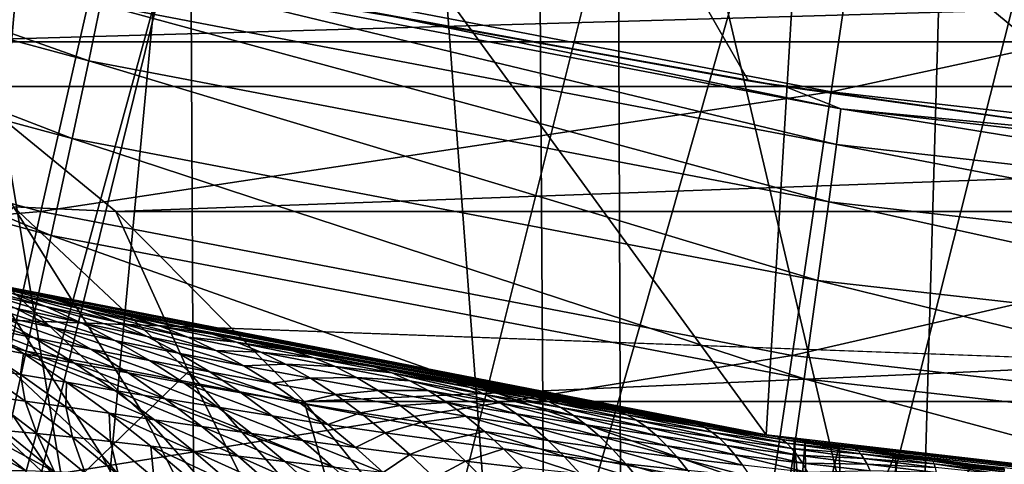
# Model space of a CAD drawing. Header units: metres. Extents: x -104 to 104, y -68 to 90.
# Tile 402 of 656: x -5.024 to -2.896, y 22.235 to 23.197. Entities that reach past the tile are written whole.
import ezdxf

# ---------------------------------------------------------------- set-up
doc = ezdxf.new("R2010")
doc.units = ezdxf.units.M
doc.layers.add('solid_FIT-BATH-153_SW0002', color=7, linetype='CONTINUOUS')

msp = doc.modelspace()

# ---------------------------------------------------------------- linework, layer by layer
at = {"layer": 'solid_FIT-BATH-153_SW0002'}
for points in [[(-19.167599, 28.634104, 1.296502), (18.94183, 23.051853, 1.296502), (-18.94183, 23.051853, 1.296502)], [(-1.443118, 27.347288, 1.296502), (18.94183, 23.051853, 1.296502), (-19.167599, 28.634104, 1.296502)], [(-5.796449, 27.403301, 8.296501), (-5.745312, 22.014963, 8.296501), (-4.867433, 21.806759, 8.296501)], [(-4.381793, 26.982065, 8.296501), (-5.796449, 27.403301, 8.296501), (-4.867433, 21.806759, 8.296501)], [(-4.381793, 26.982065, 8.296501), (-4.867433, 21.806759, 8.296501), (-3.980562, 21.632954, 8.296501)], [(-4.381793, 26.982065, 8.296501), (-3.980562, 21.632954, 8.296501), (-3.087548, 21.493998, 8.296501)], [(-2.937759, 26.679375, 8.296501), (-4.381793, 26.982065, 8.296501), (-3.087548, 21.493998, 8.296501)], [(-2.937759, 26.679375, 8.296501), (-3.087548, 21.493998, 8.296501), (-2.191205, 21.39045, 8.296501)], [(-1.475564, 26.497025, 8.296501), (-2.937759, 26.679375, 8.296501), (-2.191205, 21.39045, 8.296501)], [(-3.918367, 26.207203, -14.669186), (-5.16144, 26.198257, -14.601777), (-5.12553, 21.801846, -13.69361)], [(-3.918367, 26.207203, -14.669186), (-5.12553, 21.801846, -13.69361), (-3.889553, 21.809914, -13.757654)], [(-2.63771, 26.211987, -14.706702), (-3.918367, 26.207203, -14.669186), (-3.889553, 21.809914, -13.757654)], [(-2.63771, 26.211987, -14.706702), (-3.889553, 21.809914, -13.757654), (-2.617037, 21.814272, -13.793258)], [(-5.089828, 22.625893, 43.296501), (-6.52459, 24.851904, 43.296501), (-4.930903, 24.387779, 43.296501)], [(-3.410368, 22.298864, 43.296501), (-5.089828, 22.625893, 43.296501), (-4.930903, 24.387779, 43.296501)], [(-3.410368, 22.298864, 43.296501), (-4.930903, 24.387779, 43.296501), (-3.3058, 24.054247, 43.296501)], [(-4.100975, 24.200304, 37.796501), (-4.301151, 23.220547, 37.796501), (-3.448788, 23.064377, 37.796501)], [(-4.100975, 24.200304, 37.796501), (-3.448788, 23.064377, 37.796501), (-2.591333, 22.942629, 37.796501)], [(-2.470713, 23.935328, 37.796501), (-4.100975, 24.200304, 37.796501), (-2.591333, 22.942629, 37.796501)], [(-1.711706, 22.101864, 43.296501), (-3.410368, 22.298864, 43.296501), (-3.3058, 24.054247, 43.296501)], [(-1.711706, 22.101864, 43.296501), (-3.3058, 24.054247, 43.296501), (-1.659515, 23.853197, 43.296501)], [(-6.443935, 23.532082, 18.743769), (-4.874987, 23.107466, 18.7395), (-6.408821, 23.652906, 19.17412)], [(-4.874987, 23.107466, 18.7395), (-4.849301, 23.230541, 19.169746), (-6.408821, 23.652906, 19.17412)], [(-3.270046, 23.040855, 14.32757), (-4.851433, 23.344242, 14.330314), (-3.190686, 23.575367, 14.74502)], [(-3.270046, 23.040855, 14.32757), (-3.190686, 23.575367, 14.74502), (-1.626051, 23.396412, 14.743589)], [(-6.492461, 23.367386, 18.332188), (-4.910776, 22.939663, 18.328012), (-6.443935, 23.532082, 18.743769)], [(-4.910776, 22.939663, 18.328012), (-4.874987, 23.107466, 18.7395), (-6.443935, 23.532082, 18.743769)], [(-5.570169, 23.521454, -17.083399), (-4.654773, 23.526617, -17.140917), (-5.549108, 19.896391, -16.355684)], [(-4.654773, 23.526617, -17.140917), (-4.637286, 19.901161, -16.411263), (-5.549108, 19.896391, -16.355684)], [(-4.654773, 23.526617, -17.140917), (-3.730722, 23.53022, -17.180685), (-4.637286, 19.901161, -16.411263)], [(-3.730722, 23.53022, -17.180685), (-3.716806, 19.904491, -16.449686), (-4.637286, 19.901161, -16.411263)], [(-3.730722, 23.53022, -17.180685), (-2.800738, 23.532537, -17.205959), (-3.716806, 19.904491, -16.449686)], [(-2.800738, 23.532537, -17.205959), (-2.790374, 19.906635, -16.4741), (-3.716806, 19.904491, -16.449686)], [(-5.748806, 23.466423, 72.796501), (-5.264763, 23.148615, 72.796501), (5.748804, 23.466423, 72.796501)], [(-5.264763, 23.148615, 72.796501), (5.264762, 23.148613, 72.796501), (5.748804, 23.466423, 72.796501)], [(-3.270046, 23.040855, 14.32757), (-1.626051, 23.396412, 14.743589), (-1.666634, 22.857716, 14.326108)], [(-6.553659, 23.161289, 17.943533), (-4.956117, 22.729649, 17.939434), (-6.492461, 23.367386, 18.332188)], [(-4.956117, 22.729649, 17.939434), (-4.910776, 22.939663, 18.328012), (-6.492461, 23.367386, 18.332188)], [(-4.978304, 22.781448, 13.968488), (-6.574596, 23.214064, 13.972172), (-4.851433, 23.344242, 14.330314)], [(-4.978304, 22.781448, 13.968488), (-4.851433, 23.344242, 14.330314), (-3.270046, 23.040855, 14.32757)], [(-4.849301, 23.230541, 19.169746), (-3.258897, 22.926975, 19.166576), (-4.834266, 23.306376, 19.614599)], [(-4.834266, 23.306376, 19.614599), (-3.249389, 23.003687, 19.611345), (-4.196446, 23.199404, 20.06778)], [(-3.258897, 22.926975, 19.166576), (-3.249389, 23.003687, 19.611345), (-4.834266, 23.306376, 19.614599)], [(-4.874987, 23.107466, 18.7395), (-3.275524, 22.802382, 18.73641), (-4.849301, 23.230541, 19.169746)], [(-3.275524, 22.802382, 18.73641), (-3.258897, 22.926975, 19.166576), (-4.849301, 23.230541, 19.169746)], [(-4.978304, 22.781448, 13.968488), (-6.752677, 22.630995, 13.668248), (-6.574596, 23.214064, 13.972172)], [(-4.196446, 23.199404, 20.06778), (-3.448788, 23.064377, 37.796501), (-4.301151, 23.220547, 37.796501)], [(-4.196446, 23.199404, 20.06778), (-3.367952, 23.051319, 20.066179), (-3.448788, 23.064377, 37.796501)], [(-3.249389, 23.003687, 19.611345), (-3.367952, 23.051319, 20.066179), (-4.196446, 23.199404, 20.06778)], [(-6.626791, 22.916262, 17.581955), (-5.010463, 22.47994, 17.577913), (-6.553659, 23.161289, 17.943533)], [(-5.010463, 22.47994, 17.577913), (-4.956117, 22.729649, 17.939434), (-6.553659, 23.161289, 17.943533)], [(-5.264763, 23.148615, 72.796501), (-4.816203, 22.781504, 72.796501), (5.264762, 23.148613, 72.796501)], [(-5.0377, 22.791647, 72.784348), (-4.816203, 22.781504, 72.796501), (-5.264763, 23.148615, 72.796501)], [(-4.816203, 22.781504, 72.796501), (4.816201, 22.781502, 72.796501), (5.264762, 23.148613, 72.796501)], [(-4.910776, 22.939663, 18.328012), (-3.298909, 22.632452, 18.324991), (-4.874987, 23.107466, 18.7395)], [(-3.298909, 22.632452, 18.324991), (-3.275524, 22.802382, 18.73641), (-4.874987, 23.107466, 18.7395)], [(17.348299, 21.731127, 1.296502), (-17.348299, 21.731127, 1.296502), (-18.94183, 23.051853, 1.296502)], [(17.348299, 21.731127, 1.296502), (-18.94183, 23.051853, 1.296502), (18.94183, 23.051853, 1.296502)], [(-3.367952, 23.051319, 20.066179), (-2.591333, 22.942629, 37.796501), (-3.448788, 23.064377, 37.796501)], [(-3.367952, 23.051319, 20.066179), (-2.533124, 22.935637, 20.06493), (-2.591333, 22.942629, 37.796501)], [(-3.249389, 23.003687, 19.611345), (-2.533124, 22.935637, 20.06493), (-3.367952, 23.051319, 20.066179)], [(-3.354826, 22.470348, 13.965743), (-4.978304, 22.781448, 13.968488), (-3.270046, 23.040855, 14.32757)], [(-3.354826, 22.470348, 13.965743), (-3.270046, 23.040855, 14.32757), (-1.666634, 22.857716, 14.326108)], [(-3.258897, 22.926975, 19.166576), (-1.640839, 22.743607, 19.16464), (-3.249389, 23.003687, 19.611345)], [(-3.249389, 23.003687, 19.611345), (-1.635942, 22.820702, 19.60935), (-2.533124, 22.935637, 20.06493)], [(-1.640839, 22.743607, 19.16464), (-1.635942, 22.820702, 19.60935), (-3.249389, 23.003687, 19.611345)], [(-4.956117, 22.729649, 17.939434), (-3.328689, 22.419733, 17.93647), (-4.910776, 22.939663, 18.328012)], [(-3.328689, 22.419733, 17.93647), (-3.298909, 22.632452, 18.324991), (-4.910776, 22.939663, 18.328012)], [(-3.275524, 22.802382, 18.73641), (-1.649326, 22.618252, 18.734528), (-3.258897, 22.926975, 19.166576)], [(-1.649326, 22.618252, 18.734528), (-1.640839, 22.743607, 19.16464), (-3.258897, 22.926975, 19.166576)], [(-5.073264, 22.193052, 17.247601), (-5.010463, 22.47994, 17.577913), (-6.626791, 22.916262, 17.581955)], [(-3.354826, 22.470348, 13.965743), (-1.666634, 22.857716, 14.326108), (-1.709998, 22.282707, 13.964228)], [(-3.298909, 22.632452, 18.324991), (-1.66122, 22.447201, 18.323158), (-3.275524, 22.802382, 18.73641)], [(-1.66122, 22.447201, 18.323158), (-1.649326, 22.618252, 18.734528), (-3.275524, 22.802382, 18.73641)], [(-4.978304, 22.781448, 13.968488), (-5.112402, 22.186939, 13.664476), (-6.752677, 22.630995, 13.668248)], [(-5.125217, 22.689081, 72.748207), (-4.756099, 22.342155, 72.748207), (-5.0377, 22.791647, 72.784348)], [(-3.354826, 22.470348, 13.965743), (-5.112402, 22.186939, 13.664476), (-4.978304, 22.781448, 13.968488)], [(-5.0377, 22.791647, 72.784348), (-4.65915, 22.435856, 72.784348), (-4.816203, 22.781504, 72.796501)], [(-4.756099, 22.342155, 72.748207), (-4.65915, 22.435856, 72.784348), (-5.0377, 22.791647, 72.784348)], [(-4.816203, 22.781504, 72.796501), (-4.409084, 22.370642, 72.796501), (4.816201, 22.781502, 72.796501)], [(-4.65915, 22.435856, 72.784348), (-4.409084, 22.370642, 72.796501), (-4.816203, 22.781504, 72.796501)], [(-4.409084, 22.370642, 72.796501), (4.409082, 22.37064, 72.796501), (4.816201, 22.781502, 72.796501)], [(-5.010463, 22.47994, 17.577913), (-3.364504, 22.166777, 17.574993), (-4.956117, 22.729649, 17.939434)], [(-3.364504, 22.166777, 17.574993), (-3.328689, 22.419733, 17.93647), (-4.956117, 22.729649, 17.939434)], [(-5.207324, 22.592855, 72.689178), (-4.847055, 22.254248, 72.689178), (-5.125217, 22.689081, 72.748207)], [(-4.847055, 22.254248, 72.689178), (-4.756099, 22.342155, 72.748207), (-5.125217, 22.689081, 72.748207)], [(-5.016215, 22.608709, 59.065769), (-5.189143, 22.649454, 59.088257), (-5.089828, 22.625893, 43.296501)], [(-4.94909, 22.591137, 59.150753), (-5.11538, 22.629625, 59.175838), (-5.189143, 22.649454, 59.088257)], [(-4.94909, 22.591137, 59.150753), (-5.189143, 22.649454, 59.088257), (-5.016215, 22.608709, 59.065769)], [(-4.967559, 22.576117, 59.335941), (-5.115446, 22.609552, 59.36787), (-5.196831, 22.64152, 59.289009)], [(-5.041702, 22.605303, 59.25845), (-4.967559, 22.576117, 59.335941), (-5.196831, 22.64152, 59.289009)], [(-4.882702, 22.56938, 59.23122), (-5.041702, 22.605303, 59.25845), (-5.11538, 22.629625, 59.175838)], [(-4.94909, 22.591137, 59.150753), (-4.882702, 22.56938, 59.23122), (-5.11538, 22.629625, 59.175838)], [(-5.016215, 22.608709, 59.065769), (-5.089828, 22.625893, 43.296501), (-3.410368, 22.298864, 43.296501)], [(-3.328689, 22.419733, 17.93647), (-1.676337, 22.233019, 17.934677), (-3.298909, 22.632452, 18.324991)], [(-1.676337, 22.233019, 17.934677), (-1.66122, 22.447201, 18.323158), (-3.298909, 22.632452, 18.324991)], [(-4.893115, 22.542002, 59.408302), (-5.033861, 22.57258, 59.441334), (-5.115446, 22.609552, 59.36787)], [(-4.967559, 22.576117, 59.335941), (-4.893115, 22.542002, 59.408302), (-5.115446, 22.609552, 59.36787)], [(-4.815766, 22.542871, 59.3069), (-4.967559, 22.576117, 59.335941), (-5.041702, 22.605303, 59.25845)], [(-4.882702, 22.56938, 59.23122), (-4.815766, 22.542871, 59.3069), (-5.041702, 22.605303, 59.25845)], [(-4.904638, 22.583191, 59.053585), (-5.016215, 22.608709, 59.065769), (-3.410368, 22.298864, 43.296501)], [(-4.779613, 22.553286, 59.129219), (-4.94909, 22.591137, 59.150753), (-5.016215, 22.608709, 59.065769)], [(-4.83917, 22.568501, 59.047161), (-5.016215, 22.608709, 59.065769), (-4.904638, 22.583191, 59.053585)], [(-4.83917, 22.568501, 59.047161), (-4.779613, 22.553286, 59.129219), (-5.016215, 22.608709, 59.065769)], [(-5.281521, 22.505899, 72.60907), (-4.929249, 22.174809, 72.60907), (-5.207324, 22.592855, 72.689178)], [(-4.929249, 22.174809, 72.60907), (-4.847055, 22.254248, 72.689178), (-5.207324, 22.592855, 72.689178)], [(-4.993246, 22.508301, 59.608665), (-5.110696, 22.532257, 59.64661), (-5.205747, 22.585171, 59.583607)], [(-5.081503, 22.558115, 59.545494), (-4.993246, 22.508301, 59.608665), (-5.205747, 22.585171, 59.583607)], [(-4.952267, 22.530653, 59.509468), (-5.081503, 22.558115, 59.545494), (-5.170102, 22.603035, 59.476925)], [(-5.033861, 22.57258, 59.441334), (-4.952267, 22.530653, 59.509468), (-5.170102, 22.603035, 59.476925)], [(-4.720435, 22.533966, 59.20713), (-4.882702, 22.56938, 59.23122), (-4.94909, 22.591137, 59.150753)], [(-4.779613, 22.553286, 59.129219), (-4.720435, 22.533966, 59.20713), (-4.94909, 22.591137, 59.150753)], [(-4.83917, 22.568501, 59.047161), (-4.904638, 22.583191, 59.053585), (-3.410368, 22.298864, 43.296501)], [(-4.818549, 22.503, 59.475578), (-4.952267, 22.530653, 59.509468), (-5.033861, 22.57258, 59.441334)], [(-4.893115, 22.542002, 59.408302), (-4.818549, 22.503, 59.475578), (-5.033861, 22.57258, 59.441334)], [(-4.748438, 22.511524, 59.377758), (-4.893115, 22.542002, 59.408302), (-4.967559, 22.576117, 59.335941)], [(-4.815766, 22.542871, 59.3069), (-4.748438, 22.511524, 59.377758), (-4.967559, 22.576117, 59.335941)], [(-4.660637, 22.510021, 59.280617), (-4.815766, 22.542871, 59.3069), (-4.882702, 22.56938, 59.23122)], [(-4.720435, 22.533966, 59.20713), (-4.660637, 22.510021, 59.280617), (-4.882702, 22.56938, 59.23122)], [(-4.660629, 22.529486, 59.032097), (-4.83917, 22.568501, 59.047161), (-3.410368, 22.298864, 43.296501)], [(-4.660629, 22.529486, 59.032097), (-4.779613, 22.553286, 59.129219), (-4.83917, 22.568501, 59.047161)], [(-4.870876, 22.483892, 59.572388), (-4.993246, 22.508301, 59.608665), (-5.081503, 22.558115, 59.545494)], [(-4.952267, 22.530653, 59.509468), (-4.870876, 22.483892, 59.572388), (-5.081503, 22.558115, 59.545494)], [(-4.680894, 22.47538, 59.443813), (-4.818549, 22.503, 59.475578), (-4.893115, 22.542002, 59.408302)], [(-4.748438, 22.511524, 59.377758), (-4.680894, 22.47538, 59.443813), (-4.893115, 22.542002, 59.408302)], [(-4.600373, 22.48135, 59.349625), (-4.748438, 22.511524, 59.377758), (-4.815766, 22.542871, 59.3069)], [(-4.660637, 22.510021, 59.280617), (-4.600373, 22.48135, 59.349625), (-4.815766, 22.542871, 59.3069)], [(-4.607586, 22.516277, 59.110958), (-4.720435, 22.533966, 59.20713), (-4.779613, 22.553286, 59.129219)], [(-4.607586, 22.516277, 59.110958), (-4.779613, 22.553286, 59.129219), (-4.660629, 22.529486, 59.032097)], [(-5.110696, 22.532257, 59.64661), (-5.016402, 22.47455, 59.704277), (-5.121913, 22.494614, 59.743084)], [(-4.905574, 22.453753, 59.666615), (-5.016402, 22.47455, 59.704277), (-5.110696, 22.532257, 59.64661)], [(-4.993246, 22.508301, 59.608665), (-4.905574, 22.453753, 59.666615), (-5.110696, 22.532257, 59.64661)], [(-4.744062, 22.45924, 59.537865), (-4.870876, 22.483892, 59.572388), (-4.952267, 22.530653, 59.509468)], [(-4.818549, 22.503, 59.475578), (-4.744062, 22.45924, 59.537865), (-4.952267, 22.530653, 59.509468)], [(-4.555498, 22.499258, 59.18597), (-4.660637, 22.510021, 59.280617), (-4.720435, 22.533966, 59.20713)], [(-4.607586, 22.516277, 59.110958), (-4.555498, 22.499258, 59.18597), (-4.720435, 22.533966, 59.20713)], [(-4.557396, 22.507627, 59.025059), (-4.660629, 22.529486, 59.032097), (-3.410368, 22.298864, 43.296501)], [(-4.48003, 22.491581, 59.020493), (-4.607586, 22.516277, 59.110958), (-4.660629, 22.529486, 59.032097)], [(-4.48003, 22.491581, 59.020493), (-4.660629, 22.529486, 59.032097), (-4.557396, 22.507627, 59.025059)], [(-5.34555, 22.430861, 72.510307), (-5.000179, 22.106255, 72.510307), (-5.281521, 22.505899, 72.60907)], [(-5.000179, 22.106255, 72.510307), (-4.929249, 22.174809, 72.60907), (-5.281521, 22.505899, 72.60907)], [(-4.789916, 22.432467, 59.630245), (-4.905574, 22.453753, 59.666615), (-4.993246, 22.508301, 59.608665)], [(-4.870876, 22.483892, 59.572388), (-4.789916, 22.432467, 59.630245), (-4.993246, 22.508301, 59.608665)], [(-4.613318, 22.434563, 59.505142), (-4.744062, 22.45924, 59.537865), (-4.818549, 22.503, 59.475578)], [(-4.680894, 22.47538, 59.443813), (-4.613318, 22.434563, 59.505142), (-4.818549, 22.503, 59.475578)], [(-4.539807, 22.447983, 59.414146), (-4.680894, 22.47538, 59.443813), (-4.748438, 22.511524, 59.377758)], [(-4.600373, 22.48135, 59.349625), (-4.539807, 22.447983, 59.414146), (-4.748438, 22.511524, 59.377758)], [(-4.502732, 22.477753, 59.256947), (-4.600373, 22.48135, 59.349625), (-4.660637, 22.510021, 59.280617)], [(-4.555498, 22.499258, 59.18597), (-4.502732, 22.477753, 59.256947), (-4.660637, 22.510021, 59.280617)], [(-4.43369, 22.480309, 59.095623), (-4.555498, 22.499258, 59.18597), (-4.607586, 22.516277, 59.110958)], [(-4.48003, 22.491581, 59.020493), (-4.43369, 22.480309, 59.095623), (-4.607586, 22.516277, 59.110958)], [(-4.48003, 22.491581, 59.020493), (-4.557396, 22.507627, 59.025059), (-3.410368, 22.298864, 43.296501)], [(-4.38852, 22.465439, 59.167458), (-4.502732, 22.477753, 59.256947), (-4.555498, 22.499258, 59.18597)], [(-4.43369, 22.480309, 59.095623), (-4.38852, 22.465439, 59.167458), (-4.555498, 22.499258, 59.18597)], [(-5.121913, 22.494614, 59.743084), (-5.022358, 22.429029, 59.794868), (-5.11607, 22.444883, 59.833435)], [(-5.016402, 22.47455, 59.704277), (-5.022358, 22.429029, 59.794868), (-5.121913, 22.494614, 59.743084)], [(-5.073264, 22.193052, 17.247601), (-3.405991, 21.876125, 17.244709), (-5.010463, 22.47994, 17.577913)], [(-3.405991, 21.876125, 17.244709), (-3.364504, 22.166777, 17.574993), (-5.010463, 22.47994, 17.577913)], [(-4.669869, 22.410898, 59.595299), (-4.789916, 22.432467, 59.630245), (-4.870876, 22.483892, 59.572388)], [(-4.744062, 22.45924, 59.537865), (-4.669869, 22.410898, 59.595299), (-4.870876, 22.483892, 59.572388)], [(-4.449439, 22.451653, 59.323811), (-4.539807, 22.447983, 59.414146), (-4.600373, 22.48135, 59.349625)], [(-4.502732, 22.477753, 59.256947), (-4.449439, 22.451653, 59.323811), (-4.600373, 22.48135, 59.349625)], [(-4.342632, 22.446245, 59.235668), (-4.449439, 22.451653, 59.323811), (-4.502732, 22.477753, 59.256947)], [(-4.38852, 22.465439, 59.167458), (-4.342632, 22.446245, 59.235668), (-4.502732, 22.477753, 59.256947)], [(-4.298815, 22.455114, 59.011707), (-4.48003, 22.491581, 59.020493), (-3.410368, 22.298864, 43.296501)], [(-4.298815, 22.455114, 59.011707), (-4.43369, 22.480309, 59.095623), (-4.48003, 22.491581, 59.020493)], [(-4.258557, 22.445538, 59.082909), (-4.38852, 22.465439, 59.167458), (-4.43369, 22.480309, 59.095623)], [(-4.258557, 22.445538, 59.082909), (-4.43369, 22.480309, 59.095623), (-4.298815, 22.455114, 59.011707)], [(-3.354826, 22.470348, 13.965743), (-3.444454, 21.867683, 13.661698), (-5.112402, 22.186939, 13.664476)], [(-5.016402, 22.47455, 59.704277), (-4.923137, 22.41222, 59.756817), (-5.022358, 22.429029, 59.794868)], [(-4.818746, 22.394657, 59.71954), (-4.923137, 22.41222, 59.756817), (-5.016402, 22.47455, 59.704277)], [(-4.905574, 22.453753, 59.666615), (-4.818746, 22.394657, 59.71954), (-5.016402, 22.47455, 59.704277)], [(-4.545909, 22.389265, 59.561863), (-4.669869, 22.410898, 59.595299), (-4.744062, 22.45924, 59.537865)], [(-4.613318, 22.434563, 59.505142), (-4.545909, 22.389265, 59.561863), (-4.744062, 22.45924, 59.537865)], [(-4.479114, 22.410051, 59.474239), (-4.613318, 22.434563, 59.505142), (-4.680894, 22.47538, 59.443813)], [(-4.539807, 22.447983, 59.414146), (-4.479114, 22.410051, 59.474239), (-4.680894, 22.47538, 59.443813)], [(-4.220078, 22.432661, 59.151352), (-4.342632, 22.446245, 59.235668), (-4.38852, 22.465439, 59.167458)], [(-4.258557, 22.445538, 59.082909), (-4.220078, 22.432661, 59.151352), (-4.38852, 22.465439, 59.167458)], [(-4.184637, 22.43294, 59.007252), (-4.298815, 22.455114, 59.011707), (-3.410368, 22.298864, 43.296501)], [(-4.082878, 22.412123, 59.072392), (-4.258557, 22.445538, 59.082909), (-4.298815, 22.455114, 59.011707)], [(-4.082878, 22.412123, 59.072392), (-4.298815, 22.455114, 59.011707), (-4.184637, 22.43294, 59.007252)], [(-3.354826, 22.470348, 13.965743), (-1.709998, 22.282707, 13.964228), (-3.444454, 21.867683, 13.661698)], [(-5.11607, 22.444883, 59.833435), (-5.012175, 22.371433, 59.87915), (-5.094447, 22.382778, 59.916431)], [(-5.022358, 22.429029, 59.794868), (-5.012175, 22.371433, 59.87915), (-5.11607, 22.444883, 59.833435)], [(-4.709629, 22.376581, 59.683228), (-4.818746, 22.394657, 59.71954), (-4.905574, 22.453753, 59.666615)], [(-4.789916, 22.432467, 59.630245), (-4.709629, 22.376581, 59.683228), (-4.905574, 22.453753, 59.666615)], [(-4.756099, 22.342155, 72.748207), (-4.421952, 21.961432, 72.748207), (-4.65915, 22.435856, 72.784348)], [(-4.65915, 22.435856, 72.784348), (-4.316464, 22.045403, 72.784348), (-4.409084, 22.370642, 72.796501)], [(-4.421952, 21.961432, 72.748207), (-4.316464, 22.045403, 72.784348), (-4.65915, 22.435856, 72.784348)], [(-4.418473, 22.36775, 59.530003), (-4.545909, 22.389265, 59.561863), (-4.613318, 22.434563, 59.505142)], [(-4.479114, 22.410051, 59.474239), (-4.418473, 22.36775, 59.530003), (-4.613318, 22.434563, 59.505142)], [(-4.449439, 22.451653, 59.323811), (-4.395772, 22.42098, 59.386539), (-4.539807, 22.447983, 59.414146)], [(-4.395772, 22.42098, 59.386539), (-4.479114, 22.410051, 59.474239), (-4.539807, 22.447983, 59.414146)], [(-4.29617, 22.422607, 59.300159), (-4.395772, 22.42098, 59.386539), (-4.449439, 22.451653, 59.323811)], [(-4.342632, 22.446245, 59.235668), (-4.29617, 22.422607, 59.300159), (-4.449439, 22.451653, 59.323811)], [(-4.180861, 22.41564, 59.216602), (-4.29617, 22.422607, 59.300159), (-4.342632, 22.446245, 59.235668)], [(-4.220078, 22.432661, 59.151352), (-4.180861, 22.41564, 59.216602), (-4.342632, 22.446245, 59.235668)], [(-4.050801, 22.401075, 59.137299), (-4.220078, 22.432661, 59.151352), (-4.258557, 22.445538, 59.082909)], [(-4.082878, 22.412123, 59.072392), (-4.050801, 22.401075, 59.137299), (-4.258557, 22.445538, 59.082909)], [(-5.057685, 22.050676, 72.395897), (-5.000179, 22.106255, 72.510307), (-5.34555, 22.430861, 72.510307)], [(-5.022358, 22.429029, 59.794868), (-4.924332, 22.358923, 59.841724), (-5.012175, 22.371433, 59.87915)], [(-4.923137, 22.41222, 59.756817), (-4.924332, 22.358923, 59.841724), (-5.022358, 22.429029, 59.794868)], [(-4.923137, 22.41222, 59.756817), (-4.831183, 22.345453, 59.804466), (-4.924332, 22.358923, 59.841724)], [(-4.733027, 22.331217, 59.767666), (-4.831183, 22.345453, 59.804466), (-4.923137, 22.41222, 59.756817)], [(-4.818746, 22.394657, 59.71954), (-4.733027, 22.331217, 59.767666), (-4.923137, 22.41222, 59.756817)], [(-4.596192, 22.358194, 59.648048), (-4.709629, 22.376581, 59.683228), (-4.789916, 22.432467, 59.630245)], [(-4.669869, 22.410898, 59.595299), (-4.596192, 22.358194, 59.648048), (-4.789916, 22.432467, 59.630245)], [(-4.395772, 22.42098, 59.386539), (-4.341893, 22.38587, 59.445164), (-4.479114, 22.410051, 59.474239)], [(-4.29617, 22.422607, 59.300159), (-4.249279, 22.394547, 59.360889), (-4.395772, 22.42098, 59.386539)], [(-4.249279, 22.394547, 59.360889), (-4.341893, 22.38587, 59.445164), (-4.395772, 22.42098, 59.386539)], [(-4.141042, 22.39435, 59.278542), (-4.249279, 22.394547, 59.360889), (-4.29617, 22.422607, 59.300159)], [(-4.180861, 22.41564, 59.216602), (-4.141042, 22.39435, 59.278542), (-4.29617, 22.422607, 59.300159)], [(-4.017991, 22.386086, 59.199451), (-4.180861, 22.41564, 59.216602), (-4.220078, 22.432661, 59.151352)], [(-4.050801, 22.401075, 59.137299), (-4.017991, 22.386086, 59.199451), (-4.220078, 22.432661, 59.151352)], [(-4.116057, 22.41992, 59.004971), (-4.184637, 22.43294, 59.007252), (-3.410368, 22.298864, 43.296501)], [(-4.116057, 22.41992, 59.004971), (-4.082878, 22.412123, 59.072392), (-4.184637, 22.43294, 59.007252)], [(-3.984574, 22.367025, 59.258709), (-4.141042, 22.39435, 59.278542), (-4.180861, 22.41564, 59.216602)], [(-4.017991, 22.386086, 59.199451), (-3.984574, 22.367025, 59.258709), (-4.180861, 22.41564, 59.216602)], [(-3.935488, 22.3867, 59.000549), (-4.116057, 22.41992, 59.004971), (-3.410368, 22.298864, 43.296501)], [(-3.907288, 22.38018, 59.063725), (-4.082878, 22.412123, 59.072392), (-4.116057, 22.41992, 59.004971)], [(-3.907288, 22.38018, 59.063725), (-4.116057, 22.41992, 59.004971), (-3.935488, 22.3867, 59.000549)], [(-3.364504, 22.166777, 17.574993), (-1.694495, 21.978271, 17.573233), (-3.328689, 22.419733, 17.93647)], [(-1.694495, 21.978271, 17.573233), (-1.676337, 22.233019, 17.934677), (-3.328689, 22.419733, 17.93647)], [(-4.630264, 22.316454, 59.731544), (-4.733027, 22.331217, 59.767666), (-4.818746, 22.394657, 59.71954)], [(-4.709629, 22.376581, 59.683228), (-4.630264, 22.316454, 59.731544), (-4.818746, 22.394657, 59.71954)], [(-4.478875, 22.339712, 59.614124), (-4.596192, 22.358194, 59.648048), (-4.669869, 22.410898, 59.595299)], [(-4.545909, 22.389265, 59.561863), (-4.478875, 22.339712, 59.614124), (-4.669869, 22.410898, 59.595299)], [(-4.341893, 22.38587, 59.445164), (-4.418473, 22.36775, 59.530003), (-4.479114, 22.410051, 59.474239)], [(-4.249279, 22.394547, 59.360889), (-4.202104, 22.362188, 59.417862), (-4.341893, 22.38587, 59.445164)], [(-4.100755, 22.368805, 59.337105), (-4.202104, 22.362188, 59.417862), (-4.249279, 22.394547, 59.360889)], [(-4.141042, 22.39435, 59.278542), (-4.100755, 22.368805, 59.337105), (-4.249279, 22.394547, 59.360889)], [(-3.950674, 22.343908, 59.314995), (-4.100755, 22.368805, 59.337105), (-4.141042, 22.39435, 59.278542)], [(-3.984574, 22.367025, 59.258709), (-3.950674, 22.343908, 59.314995), (-4.141042, 22.39435, 59.278542)], [(-3.881268, 22.370796, 59.125004), (-4.050801, 22.401075, 59.137299), (-4.082878, 22.412123, 59.072392)], [(-3.907288, 22.38018, 59.063725), (-3.881268, 22.370796, 59.125004), (-4.082878, 22.412123, 59.072392)], [(-3.854548, 22.357695, 59.183964), (-4.017991, 22.386086, 59.199451), (-4.050801, 22.401075, 59.137299)], [(-3.881268, 22.370796, 59.125004), (-3.854548, 22.357695, 59.183964), (-4.050801, 22.401075, 59.137299)], [(-5.094447, 22.382778, 59.916431), (-4.98726, 22.301458, 59.95607), (-5.058768, 22.308088, 59.991131)], [(-5.012175, 22.371433, 59.87915), (-4.98726, 22.301458, 59.95607), (-5.094447, 22.382778, 59.916431)], [(-5.012175, 22.371433, 59.87915), (-4.910351, 22.293541, 59.920219), (-4.98726, 22.301458, 59.95607)], [(-4.924332, 22.358923, 59.841724), (-4.910351, 22.293541, 59.920219), (-5.012175, 22.371433, 59.87915)], [(-4.523265, 22.301363, 59.696304), (-4.630264, 22.316454, 59.731544), (-4.709629, 22.376581, 59.683228)], [(-4.596192, 22.358194, 59.648048), (-4.523265, 22.301363, 59.696304), (-4.709629, 22.376581, 59.683228)], [(-4.358076, 22.321318, 59.581562), (-4.478875, 22.339712, 59.614124), (-4.545909, 22.389265, 59.561863)], [(-4.418473, 22.36775, 59.530003), (-4.358076, 22.321318, 59.581562), (-4.545909, 22.389265, 59.561863)], [(-4.341893, 22.38587, 59.445164), (-4.287966, 22.346518, 59.499763), (-4.418473, 22.36775, 59.530003)], [(-4.409084, 22.370642, 72.796501), (-4.046856, 21.919493, 72.796501), (4.409082, 22.37064, 72.796501)], [(-4.316464, 22.045403, 72.784348), (-4.046856, 21.919493, 72.796501), (-4.409084, 22.370642, 72.796501)], [(-4.202104, 22.362188, 59.417862), (-4.287966, 22.346518, 59.499763), (-4.341893, 22.38587, 59.445164)], [(-4.046856, 21.919493, 72.796501), (4.046855, 21.919493, 72.796501), (4.409082, 22.37064, 72.796501)], [(-3.827245, 22.340748, 59.240452), (-3.984574, 22.367025, 59.258709), (-4.017991, 22.386086, 59.199451)], [(-3.854548, 22.357695, 59.183964), (-3.827245, 22.340748, 59.240452), (-4.017991, 22.386086, 59.199451)], [(-3.785093, 22.360205, 58.998173), (-3.935488, 22.3867, 59.000549), (-3.410368, 22.298864, 43.296501)], [(-3.732358, 22.349792, 59.056751), (-3.907288, 22.38018, 59.063725), (-3.935488, 22.3867, 59.000549)], [(-3.732358, 22.349792, 59.056751), (-3.935488, 22.3867, 59.000549), (-3.785093, 22.360205, 58.998173)], [(-3.711999, 22.341894, 59.114338), (-3.881268, 22.370796, 59.125004), (-3.907288, 22.38018, 59.063725)], [(-3.732358, 22.349792, 59.056751), (-3.711999, 22.341894, 59.114338), (-3.907288, 22.38018, 59.063725)], [(-3.691009, 22.330528, 59.170033), (-3.854548, 22.357695, 59.183964), (-3.881268, 22.370796, 59.125004)], [(-3.711999, 22.341894, 59.114338), (-3.691009, 22.330528, 59.170033), (-3.881268, 22.370796, 59.125004)], [(-4.924332, 22.358923, 59.841724), (-4.828132, 22.284468, 59.883911), (-4.910351, 22.293541, 59.920219)], [(-4.831183, 22.345453, 59.804466), (-4.828132, 22.284468, 59.883911), (-4.924332, 22.358923, 59.841724)], [(-4.412428, 22.286154, 59.662106), (-4.523265, 22.301363, 59.696304), (-4.596192, 22.358194, 59.648048)], [(-4.478875, 22.339712, 59.614124), (-4.412428, 22.286154, 59.662106), (-4.596192, 22.358194, 59.648048)], [(-4.287966, 22.346518, 59.499763), (-4.358076, 22.321318, 59.581562), (-4.418473, 22.36775, 59.530003)], [(-4.202104, 22.362188, 59.417862), (-4.154796, 22.325739, 59.471138), (-4.287966, 22.346518, 59.499763)], [(-4.100755, 22.368805, 59.337105), (-4.060133, 22.339132, 59.392284), (-4.202104, 22.362188, 59.417862)], [(-4.060133, 22.339132, 59.392284), (-4.154796, 22.325739, 59.471138), (-4.202104, 22.362188, 59.417862)], [(-3.916408, 22.316854, 59.368279), (-4.060133, 22.339132, 59.392284), (-4.100755, 22.368805, 59.337105)], [(-3.950674, 22.343908, 59.314995), (-3.916408, 22.316854, 59.368279), (-4.100755, 22.368805, 59.337105)], [(-3.799469, 22.319965, 59.29438), (-3.950674, 22.343908, 59.314995), (-3.984574, 22.367025, 59.258709)], [(-3.827245, 22.340748, 59.240452), (-3.799469, 22.319965, 59.29438), (-3.984574, 22.367025, 59.258709)], [(-3.66949, 22.315571, 59.223686), (-3.827245, 22.340748, 59.240452), (-3.854548, 22.357695, 59.183964)], [(-3.691009, 22.330528, 59.170033), (-3.66949, 22.315571, 59.223686), (-3.854548, 22.357695, 59.183964)], [(-3.752768, 22.354649, 58.997772), (-3.785093, 22.360205, 58.998173), (-3.410368, 22.298864, 43.296501)], [(-3.752768, 22.354649, 58.997772), (-3.732358, 22.349792, 59.056751), (-3.785093, 22.360205, 58.998173)], [(-3.579877, 22.325766, 58.996059), (-3.752768, 22.354649, 58.997772), (-3.410368, 22.298864, 43.296501)], [(-3.558749, 22.321043, 59.051189), (-3.732358, 22.349792, 59.056751), (-3.752768, 22.354649, 58.997772)], [(-3.558749, 22.321043, 59.051189), (-3.752768, 22.354649, 58.997772), (-3.579877, 22.325766, 58.996059)], [(-3.543616, 22.314461, 59.105045), (-3.711999, 22.341894, 59.114338), (-3.732358, 22.349792, 59.056751)], [(-3.558749, 22.321043, 59.051189), (-3.543616, 22.314461, 59.105045), (-3.732358, 22.349792, 59.056751)], [(-4.847055, 22.254248, 72.689178), (-4.520919, 21.882652, 72.689178), (-4.756099, 22.342155, 72.748207)], [(-4.831183, 22.345453, 59.804466), (-4.740826, 22.274439, 59.847473), (-4.828132, 22.284468, 59.883911)], [(-4.648688, 22.263641, 59.81123), (-4.740826, 22.274439, 59.847473), (-4.831183, 22.345453, 59.804466)], [(-4.733027, 22.331217, 59.767666), (-4.648688, 22.263641, 59.81123), (-4.831183, 22.345453, 59.804466)], [(-4.520919, 21.882652, 72.689178), (-4.421952, 21.961432, 72.748207), (-4.756099, 22.342155, 72.748207)], [(-4.552077, 22.25231, 59.775425), (-4.648688, 22.263641, 59.81123), (-4.733027, 22.331217, 59.767666)], [(-4.630264, 22.316454, 59.731544), (-4.552077, 22.25231, 59.775425), (-4.733027, 22.331217, 59.767666)], [(-4.298116, 22.271008, 59.629078), (-4.412428, 22.286154, 59.662106), (-4.478875, 22.339712, 59.614124)], [(-4.358076, 22.321318, 59.581562), (-4.298116, 22.271008, 59.629078), (-4.478875, 22.339712, 59.614124)], [(-4.287966, 22.346518, 59.499763), (-4.234164, 22.303169, 59.550446), (-4.358076, 22.321318, 59.581562)], [(-4.154796, 22.325739, 59.471138), (-4.234164, 22.303169, 59.550446), (-4.287966, 22.346518, 59.499763)], [(-4.060133, 22.339132, 59.392284), (-4.01931, 22.305532, 59.444111), (-4.154796, 22.325739, 59.471138)], [(-3.881896, 22.286057, 59.418568), (-4.01931, 22.305532, 59.444111), (-4.060133, 22.339132, 59.392284)], [(-3.916408, 22.316854, 59.368279), (-3.881896, 22.286057, 59.418568), (-4.060133, 22.339132, 59.392284)], [(-3.771323, 22.295465, 59.345695), (-3.916408, 22.316854, 59.368279), (-3.950674, 22.343908, 59.314995)], [(-3.799469, 22.319965, 59.29438), (-3.771323, 22.295465, 59.345695), (-3.950674, 22.343908, 59.314995)], [(-3.647539, 22.297031, 59.275185), (-3.799469, 22.319965, 59.29438), (-3.827245, 22.340748, 59.240452)], [(-3.66949, 22.315571, 59.223686), (-3.647539, 22.297031, 59.275185), (-3.827245, 22.340748, 59.240452)], [(-3.527954, 22.30468, 59.157433), (-3.691009, 22.330528, 59.170033), (-3.711999, 22.341894, 59.114338)], [(-3.543616, 22.314461, 59.105045), (-3.527954, 22.30468, 59.157433), (-3.711999, 22.341894, 59.114338)], [(-3.511853, 22.291592, 59.208187), (-3.66949, 22.315571, 59.223686), (-3.691009, 22.330528, 59.170033)], [(-3.527954, 22.30468, 59.157433), (-3.511853, 22.291592, 59.208187), (-3.691009, 22.330528, 59.170033)], [(-5.011049, 22.220638, 60.057076), (-5.067685, 22.22098, 60.087975), (-5.185565, 22.317085, 60.058197)], [(-5.124843, 22.313311, 60.025177), (-5.011049, 22.220638, 60.057076), (-5.185565, 22.317085, 60.058197)], [(-4.949427, 22.218885, 60.024883), (-5.011049, 22.220638, 60.057076), (-5.124843, 22.313311, 60.025177)], [(-5.058768, 22.308088, 59.991131), (-4.949427, 22.218885, 60.024883), (-5.124843, 22.313311, 60.025177)], [(-4.98726, 22.301458, 59.95607), (-4.949427, 22.218885, 60.024883), (-5.058768, 22.308088, 59.991131)], [(-4.451323, 22.240639, 59.740284), (-4.552077, 22.25231, 59.775425), (-4.630264, 22.316454, 59.731544)], [(-4.523265, 22.301363, 59.696304), (-4.451323, 22.240639, 59.740284), (-4.630264, 22.316454, 59.731544)], [(-4.234164, 22.303169, 59.550446), (-4.298116, 22.271008, 59.629078), (-4.358076, 22.321318, 59.581562)], [(-4.154796, 22.325739, 59.471138), (-4.10751, 22.285439, 59.520802), (-4.234164, 22.303169, 59.550446)], [(-4.01931, 22.305532, 59.444111), (-4.10751, 22.285439, 59.520802), (-4.154796, 22.325739, 59.471138)], [(-3.74291, 22.267427, 59.394382), (-3.881896, 22.286057, 59.418568), (-3.916408, 22.316854, 59.368279)], [(-3.771323, 22.295465, 59.345695), (-3.74291, 22.267427, 59.394382), (-3.916408, 22.316854, 59.368279)], [(-3.625242, 22.275015, 59.324463), (-3.771323, 22.295465, 59.345695), (-3.799469, 22.319965, 59.29438)], [(-3.647539, 22.297031, 59.275185), (-3.625242, 22.275015, 59.324463), (-3.799469, 22.319965, 59.29438)], [(-3.495391, 22.275204, 59.257198), (-3.647539, 22.297031, 59.275185), (-3.66949, 22.315571, 59.223686)], [(-3.511853, 22.291592, 59.208187), (-3.495391, 22.275204, 59.257198), (-3.66949, 22.315571, 59.223686)], [(-3.401708, 22.297462, 58.995003), (-3.579877, 22.325766, 58.996059), (-3.410368, 22.298864, 43.296501)], [(-3.387172, 22.294012, 59.046616), (-3.558749, 22.321043, 59.051189), (-3.579877, 22.325766, 58.996059)], [(-3.387172, 22.294012, 59.046616), (-3.579877, 22.325766, 58.996059), (-3.401708, 22.297462, 58.995003)], [(-3.376791, 22.288586, 59.096745), (-3.543616, 22.314461, 59.105045), (-3.558749, 22.321043, 59.051189)], [(-3.387172, 22.294012, 59.046616), (-3.376791, 22.288586, 59.096745), (-3.558749, 22.321043, 59.051189)], [(-3.366022, 22.280252, 59.14579), (-3.527954, 22.30468, 59.157433), (-3.543616, 22.314461, 59.105045)], [(-3.376791, 22.288586, 59.096745), (-3.366022, 22.280252, 59.14579), (-3.543616, 22.314461, 59.105045)], [(-4.98726, 22.301458, 59.95607), (-4.882713, 22.215759, 59.991421), (-4.949427, 22.218885, 60.024883)], [(-4.910351, 22.293541, 59.920219), (-4.882713, 22.215759, 59.991421), (-4.98726, 22.301458, 59.95607)], [(-4.910351, 22.293541, 59.920219), (-4.810906, 22.21137, 59.956905), (-4.882713, 22.215759, 59.991421)], [(-4.828132, 22.284468, 59.883911), (-4.810906, 22.21137, 59.956905), (-4.910351, 22.293541, 59.920219)], [(-4.828132, 22.284468, 59.883911), (-4.734059, 22.205843, 59.921684), (-4.810906, 22.21137, 59.956905)], [(-4.740826, 22.274439, 59.847473), (-4.734059, 22.205843, 59.921684), (-4.828132, 22.284468, 59.883911)], [(-4.346786, 22.228838, 59.705997), (-4.451323, 22.240639, 59.740284), (-4.523265, 22.301363, 59.696304)], [(-4.412428, 22.286154, 59.662106), (-4.346786, 22.228838, 59.705997), (-4.523265, 22.301363, 59.696304)], [(-4.238791, 22.217083, 59.672726), (-4.346786, 22.228838, 59.705997), (-4.412428, 22.286154, 59.662106)], [(-4.298116, 22.271008, 59.629078), (-4.238791, 22.217083, 59.672726), (-4.412428, 22.286154, 59.662106)], [(-4.234164, 22.303169, 59.550446), (-4.180662, 22.256086, 59.597347), (-4.298116, 22.271008, 59.629078)], [(-4.10751, 22.285439, 59.520802), (-4.180662, 22.256086, 59.597347), (-4.234164, 22.303169, 59.550446)], [(-4.10751, 22.285439, 59.520802), (-4.0604, 22.241558, 59.566967), (-4.180662, 22.256086, 59.597347)], [(-4.01931, 22.305532, 59.444111), (-3.978423, 22.26825, 59.492649), (-4.10751, 22.285439, 59.520802)], [(-3.978423, 22.26825, 59.492649), (-4.0604, 22.241558, 59.566967), (-4.10751, 22.285439, 59.520802)], [(-3.847254, 22.251755, 59.465904), (-3.978423, 22.26825, 59.492649), (-4.01931, 22.305532, 59.444111)], [(-3.881896, 22.286057, 59.418568), (-3.847254, 22.251755, 59.465904), (-4.01931, 22.305532, 59.444111)], [(-3.714329, 22.236078, 59.44046), (-3.847254, 22.251755, 59.465904), (-3.881896, 22.286057, 59.418568)], [(-3.74291, 22.267427, 59.394382), (-3.714329, 22.236078, 59.44046), (-3.881896, 22.286057, 59.418568)], [(-3.602685, 22.249691, 59.371487), (-3.74291, 22.267427, 59.394382), (-3.771323, 22.295465, 59.345695)], [(-3.625242, 22.275015, 59.324463), (-3.602685, 22.249691, 59.371487), (-3.771323, 22.295465, 59.345695)], [(-3.47864, 22.25561, 59.304375), (-3.625242, 22.275015, 59.324463), (-3.647539, 22.297031, 59.275185)], [(-3.495391, 22.275204, 59.257198), (-3.47864, 22.25561, 59.304375), (-3.647539, 22.297031, 59.275185)], [(-3.354935, 22.268927, 59.193607), (-3.511853, 22.291592, 59.208187), (-3.527954, 22.30468, 59.157433)], [(-3.366022, 22.280252, 59.14579), (-3.354935, 22.268927, 59.193607), (-3.527954, 22.30468, 59.157433)], [(-3.343591, 22.254614, 59.240063), (-3.495391, 22.275204, 59.257198), (-3.511853, 22.291592, 59.208187)], [(-3.354935, 22.268927, 59.193607), (-3.343591, 22.254614, 59.240063), (-3.511853, 22.291592, 59.208187)], [(-3.326136, 22.285904, 53.396332), (-3.410368, 22.298864, 43.296501), (-1.711706, 22.101864, 43.296501)], [(-3.35, 22.289524, 53.796501), (-3.401708, 22.297462, 58.995003), (-3.410368, 22.298864, 43.296501)], [(-3.326136, 22.285904, 53.396332), (-3.35, 22.289524, 53.796501), (-3.410368, 22.298864, 43.296501)], [(-3.232401, 22.271936, 58.994801), (-3.387172, 22.294012, 59.046616), (-3.401708, 22.297462, 58.995003)], [(-3.232401, 22.271936, 58.994801), (-3.401708, 22.297462, 58.995003), (-3.355803, 22.290409, 58.994873)], [(-3.35, 22.289524, 53.796501), (-3.355803, 22.290409, 58.994873), (-3.401708, 22.297462, 58.995003)], [(-3.21829, 22.268742, 59.042767), (-3.376791, 22.288586, 59.096745), (-3.387172, 22.294012, 59.046616)], [(-3.232401, 22.271936, 58.994801), (-3.21829, 22.268742, 59.042767), (-3.387172, 22.294012, 59.046616)], [(-3.212144, 22.26432, 59.089172), (-3.366022, 22.280252, 59.14579), (-3.376791, 22.288586, 59.096745)], [(-3.21829, 22.268742, 59.042767), (-3.212144, 22.26432, 59.089172), (-3.376791, 22.288586, 59.096745)], [(-3.253156, 22.274994, 54.595474), (-3.232401, 22.271936, 58.994801), (-3.355803, 22.290409, 58.994873)], [(-3.326167, 22.285908, 54.19651), (-3.355803, 22.290409, 58.994873), (-3.35, 22.289524, 53.796501)], [(-3.326167, 22.285908, 54.19651), (-3.253156, 22.274994, 54.595474), (-3.355803, 22.290409, 58.994873)], [(-3.35, 21.985888, 53.796501), (-3.35, 22.289524, 53.796501), (-3.326136, 22.285904, 53.396332)], [(-3.32345, 21.985888, 54.217194), (-3.326167, 22.285908, 54.19651), (-3.35, 22.289524, 53.796501)], [(-3.32345, 21.985888, 54.217194), (-3.35, 22.289524, 53.796501), (-3.35, 21.985888, 53.796501)], [(-3.35, 21.985888, 53.796501), (-3.326136, 22.285904, 53.396332), (-3.323449, 21.985888, 53.375797)], [(-3.32345, 21.985888, 54.217194), (-3.253156, 22.274994, 54.595474), (-3.326167, 22.285908, 54.19651)], [(-3.253175, 22.274996, 52.997601), (-3.326136, 22.285904, 53.396332), (-1.711706, 22.101864, 43.296501)], [(-3.323449, 21.985888, 53.375797), (-3.326136, 22.285904, 53.396332), (-3.253175, 22.274996, 52.997601)], [(-4.740826, 22.274439, 59.847473), (-4.652352, 22.199371, 59.886097), (-4.734059, 22.205843, 59.921684)], [(-4.566002, 22.192137, 59.850479), (-4.652352, 22.199371, 59.886097), (-4.740826, 22.274439, 59.847473)], [(-4.648688, 22.263641, 59.81123), (-4.566002, 22.192137, 59.850479), (-4.740826, 22.274439, 59.847473)], [(-4.475323, 22.184368, 59.815098), (-4.566002, 22.192137, 59.850479), (-4.648688, 22.263641, 59.81123)], [(-4.552077, 22.25231, 59.775425), (-4.475323, 22.184368, 59.815098), (-4.648688, 22.263641, 59.81123)], [(-4.180662, 22.256086, 59.597347), (-4.238791, 22.217083, 59.672726), (-4.298116, 22.271008, 59.629078)], [(-3.978423, 22.26825, 59.492649), (-3.937608, 22.227545, 59.537987), (-4.0604, 22.241558, 59.566967)], [(-3.812603, 22.214207, 59.510349), (-3.937608, 22.227545, 59.537987), (-3.978423, 22.26825, 59.492649)], [(-3.847254, 22.251755, 59.465904), (-3.812603, 22.214207, 59.510349), (-3.978423, 22.26825, 59.492649)], [(-3.57995, 22.22127, 59.416245), (-3.714329, 22.236078, 59.44046), (-3.74291, 22.267427, 59.394382)], [(-3.602685, 22.249691, 59.371487), (-3.57995, 22.22127, 59.416245), (-3.74291, 22.267427, 59.394382)], [(-3.461665, 22.23296, 59.349667), (-3.602685, 22.249691, 59.371487), (-3.625242, 22.275015, 59.324463)], [(-3.47864, 22.25561, 59.304375), (-3.461665, 22.23296, 59.349667), (-3.625242, 22.275015, 59.324463)], [(-3.332043, 22.237394, 59.285069), (-3.47864, 22.25561, 59.304375), (-3.495391, 22.275204, 59.257198)], [(-3.343591, 22.254614, 59.240063), (-3.332043, 22.237394, 59.285069), (-3.495391, 22.275204, 59.257198)], [(-3.444454, 21.867683, 13.661698), (-1.709998, 22.282707, 13.964228), (-1.755845, 21.675259, 13.660115)], [(-3.205786, 22.257309, 59.134853), (-3.354935, 22.268927, 59.193607), (-3.366022, 22.280252, 59.14579)], [(-3.212144, 22.26432, 59.089172), (-3.205786, 22.257309, 59.134853), (-3.366022, 22.280252, 59.14579)], [(-3.199266, 22.247644, 59.179668), (-3.343591, 22.254614, 59.240063), (-3.354935, 22.268927, 59.193607)], [(-3.205786, 22.257309, 59.134853), (-3.199266, 22.247644, 59.179668), (-3.354935, 22.268927, 59.193607)], [(-3.24468, 21.985888, 54.629616), (-3.253156, 22.274994, 54.595474), (-3.32345, 21.985888, 54.217194)], [(-3.323449, 21.985888, 53.375797), (-3.253175, 22.274996, 52.997601), (-3.244676, 21.985888, 52.963371)], [(-3.132098, 22.257441, 52.608253), (-3.253175, 22.274996, 52.997601), (-1.711706, 22.101864, 43.296501)], [(-3.244676, 21.985888, 52.963371), (-3.253175, 22.274996, 52.997601), (-3.132098, 22.257441, 52.608253)], [(-3.253156, 22.274994, 54.595474), (-3.131839, 22.257404, 54.98539), (-3.232401, 22.271936, 58.994801)], [(-3.24468, 21.985888, 54.629616), (-3.131839, 22.257404, 54.98539), (-3.253156, 22.274994, 54.595474)], [(-3.063579, 22.247808, 58.995323), (-3.21829, 22.268742, 59.042767), (-3.232401, 22.271936, 58.994801)], [(-3.131839, 22.257404, 54.98539), (-3.063579, 22.247808, 58.995323), (-3.232401, 22.271936, 58.994801)], [(-3.052773, 22.245264, 59.039234), (-3.212144, 22.26432, 59.089172), (-3.21829, 22.268742, 59.042767)], [(-3.052773, 22.245264, 59.039234), (-3.21829, 22.268742, 59.042767), (-3.063579, 22.247808, 58.995323)], [(-3.050277, 22.241705, 59.08194), (-3.205786, 22.257309, 59.134853), (-3.212144, 22.26432, 59.089172)], [(-3.052773, 22.245264, 59.039234), (-3.050277, 22.241705, 59.08194), (-3.212144, 22.26432, 59.089172)], [(-4.929249, 22.174809, 72.60907), (-4.610352, 21.81146, 72.60907), (-4.847055, 22.254248, 72.689178)], [(-4.610352, 21.81146, 72.60907), (-4.520919, 21.882652, 72.689178), (-4.847055, 22.254248, 72.689178)], [(-4.380604, 22.176254, 59.780205), (-4.475323, 22.184368, 59.815098), (-4.552077, 22.25231, 59.775425)], [(-4.451323, 22.240639, 59.740284), (-4.380604, 22.176254, 59.780205), (-4.552077, 22.25231, 59.775425)], [(-4.180662, 22.256086, 59.597347), (-4.127639, 22.205534, 59.640621), (-4.238791, 22.217083, 59.672726)], [(-4.0604, 22.241558, 59.566967), (-4.127639, 22.205534, 59.640621), (-4.180662, 22.256086, 59.597347)], [(-3.68568, 22.201668, 59.483967), (-3.812603, 22.214207, 59.510349), (-3.847254, 22.251755, 59.465904)], [(-3.714329, 22.236078, 59.44046), (-3.68568, 22.201668, 59.483967), (-3.847254, 22.251755, 59.465904)], [(-3.444531, 22.207443, 59.393044), (-3.57995, 22.22127, 59.416245), (-3.602685, 22.249691, 59.371487)], [(-3.461665, 22.23296, 59.349667), (-3.444531, 22.207443, 59.393044), (-3.602685, 22.249691, 59.371487)], [(-3.320339, 22.217392, 59.328552), (-3.461665, 22.23296, 59.349667), (-3.47864, 22.25561, 59.304375)], [(-3.332043, 22.237394, 59.285069), (-3.320339, 22.217392, 59.328552), (-3.47864, 22.25561, 59.304375)], [(-3.192624, 22.235336, 59.223495), (-3.332043, 22.237394, 59.285069), (-3.343591, 22.254614, 59.240063)], [(-3.199266, 22.247644, 59.179668), (-3.192624, 22.235336, 59.223495), (-3.343591, 22.254614, 59.240063)], [(-3.11479, 21.985888, 55.029564), (-3.131839, 22.257404, 54.98539), (-3.24468, 21.985888, 54.629616)], [(-3.244676, 21.985888, 52.963371), (-3.132098, 22.257441, 52.608253), (-3.114782, 21.985888, 52.563416)], [(-3.047783, 22.235893, 59.124229), (-3.199266, 22.247644, 59.179668), (-3.205786, 22.257309, 59.134853)], [(-3.050277, 22.241705, 59.08194), (-3.047783, 22.235893, 59.124229), (-3.205786, 22.257309, 59.134853)], [(-3.045315, 22.227798, 59.165981), (-3.192624, 22.235336, 59.223495), (-3.199266, 22.247644, 59.179668)], [(-3.047783, 22.235893, 59.124229), (-3.045315, 22.227798, 59.165981), (-3.199266, 22.247644, 59.179668)], [(-2.96503, 22.234333, 52.237236), (-3.132098, 22.257441, 52.608253), (-1.711706, 22.101864, 43.296501)], [(-3.114782, 21.985888, 52.563416), (-3.132098, 22.257441, 52.608253), (-2.96503, 22.234333, 52.237236)], [(-3.131839, 22.257404, 54.98539), (-2.964345, 22.234241, 55.357075), (-3.063579, 22.247808, 58.995323)], [(-3.11479, 21.985888, 55.029564), (-2.964345, 22.234241, 55.357075), (-3.131839, 22.257404, 54.98539)], [(-3.063579, 22.247808, 58.995323), (-2.895879, 22.225145, 58.996502), (-2.895977, 22.22439, 59.031395)], [(-2.964345, 22.234241, 55.357075), (-2.895879, 22.225145, 58.996502), (-3.063579, 22.247808, 58.995323)], [(-3.052773, 22.245264, 59.039234), (-3.063579, 22.247808, 58.995323), (-2.895977, 22.22439, 59.031395)], [(-3.052773, 22.245264, 59.039234), (-2.895977, 22.22439, 59.031395), (-2.896275, 22.222128, 59.066219)], [(-3.052773, 22.245264, 59.039234), (-2.896275, 22.222128, 59.066219), (-3.050277, 22.241705, 59.08194)], [(-4.282167, 22.168003, 59.746006), (-4.380604, 22.176254, 59.780205), (-4.451323, 22.240639, 59.740284)], [(-4.346786, 22.228838, 59.705997), (-4.282167, 22.168003, 59.746006), (-4.451323, 22.240639, 59.740284)], [(-4.0604, 22.241558, 59.566967), (-4.013628, 22.194361, 59.609764), (-4.127639, 22.205534, 59.640621)], [(-3.937608, 22.227545, 59.537987), (-4.013628, 22.194361, 59.609764), (-4.0604, 22.241558, 59.566967)], [(-3.557119, 22.18998, 59.458755), (-3.68568, 22.201668, 59.483967), (-3.714329, 22.236078, 59.44046)], [(-3.57995, 22.22127, 59.416245), (-3.557119, 22.18998, 59.458755), (-3.714329, 22.236078, 59.44046)], [(-3.185894, 22.220446, 59.266235), (-3.320339, 22.217392, 59.328552), (-3.332043, 22.237394, 59.285069)], [(-3.192624, 22.235336, 59.223495), (-3.185894, 22.220446, 59.266235), (-3.332043, 22.237394, 59.285069)], [(-3.042894, 22.217436, 59.207073), (-3.185894, 22.220446, 59.266235), (-3.192624, 22.235336, 59.223495)], [(-3.045315, 22.227798, 59.165981), (-3.042894, 22.217436, 59.207073), (-3.192624, 22.235336, 59.223495)], [(-3.050277, 22.241705, 59.08194), (-2.896275, 22.222128, 59.066219), (-2.896769, 22.218361, 59.100914)], [(-3.050277, 22.241705, 59.08194), (-2.896769, 22.218361, 59.100914), (-3.047783, 22.235893, 59.124229)], [(-3.047783, 22.235893, 59.124229), (-2.896769, 22.218361, 59.100914), (-2.89746, 22.213097, 59.13541)], [(-3.047783, 22.235893, 59.124229), (-2.89746, 22.213097, 59.13541), (-3.045315, 22.227798, 59.165981)]]:
    msp.add_3dface(points, dxfattribs=at)

doc.saveas('drawing.dxf')
